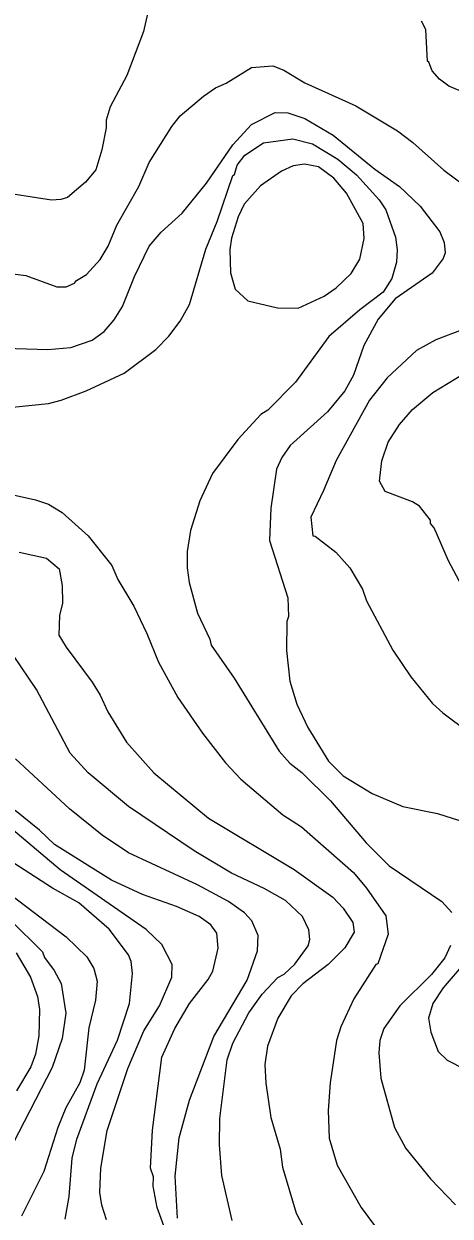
# Model space of a CAD drawing. Extents: x 598.3 to 623.2, y 6902.2 to 6930.1.
# Drawn here: x 617.573 to 618.234, y 6905.753 to 6907.601 of the extents above; entities that cross this region are included whole.
import ezdxf

# ---------------------------------------------------------------- set-up
doc = ezdxf.new("R2010")
doc.units = 0
doc.header["$LTSCALE"] = 0.032
doc.layers.add('1', color=7, linetype='Continuous', lineweight=25)
doc.layers.add('2', color=7, linetype='Continuous', lineweight=13)

msp = doc.modelspace()

# ---------------------------------------------------------------- linework, layer by layer
at = {"layer": '1'}
msp.add_lwpolyline([(618.0382, 6907.1787), (618.0568, 6907.1917), (618.08, 6907.2141), (618.0938, 6907.2361), (618.1003, 6907.2681), (618.0988, 6907.2913), (618.073, 6907.3386), (618.0532, 6907.3617), (618.0296, 6907.3793), (618.008, 6907.3833), (617.9903, 6907.3809), (617.9722, 6907.3727), (617.9398, 6907.3498), (617.9146, 6907.3212), (617.9052, 6907.3018), (617.8948, 6907.2687), (617.8924, 6907.2513), (617.8932, 6907.215), (617.9007, 6907.1897), (617.9201, 6907.1716), (617.9663, 6907.1609), (617.9983, 6907.16)], close=True, dxfattribs=at)
for points in [[(617.5237, 6906.8783), (617.591, 6906.8634), (617.6114, 6906.8563), (617.6324, 6906.8434), (617.6727, 6906.8072), (617.7093, 6906.7617), (617.7186, 6906.7399), (617.7435, 6906.6983), (617.7638, 6906.6563), (617.7819, 6906.6118), (617.8117, 6906.557), (617.8501, 6906.5017), (617.8855, 6906.456), (617.9091, 6906.4307), (617.9744, 6906.375), (618.0031, 6906.3564), (618.0839, 6906.2858), (618.1041, 6906.2617), (618.1339, 6906.2185), (618.1375, 6906.1901), (618.1214, 6906.1444), (618.1186, 6906.1435), (618.0843, 6906.0901), (618.0642, 6906.0468), (618.0575, 6906.0253), (618.0477, 6905.96), (618.0445, 6905.9172), (618.0462, 6905.8742), (618.0585, 6905.8322), (618.0959, 6905.7667), (618.1456, 6905.6989)], [(617.7012, 6905.7476), (617.694, 6905.7705), (617.6908, 6905.79), (617.6923, 6905.8275), (617.7021, 6905.8861), (617.7342, 6905.9822), (617.7592, 6906.0406), (617.7832, 6906.0795), (617.8024, 6906.1238), (617.8031, 6906.1435), (617.7869, 6906.1742), (617.7625, 6906.1976), (617.6294, 6906.2902), (617.5191, 6906.3828)]]:
    msp.add_lwpolyline(points, dxfattribs=at)
at = {"layer": '2'}
for points in [[(617.7772, 6907.6717), (617.7587, 6907.5889), (617.7326, 6907.5205), (617.7068, 6907.4719), (617.7005, 6907.4513), (617.7004, 6907.4398), (617.6938, 6907.4055), (617.6846, 6907.3746), (617.6684, 6907.3554), (617.6406, 6907.3317), (617.6302, 6907.3283), (617.6158, 6907.3277), (617.5294, 6907.3412)], [(618.2674, 6907.4893), (618.2318, 6907.504), (618.2173, 6907.515), (618.2057, 6907.5281), (618.2008, 6907.5415), (618.1983, 6907.5431), (618.1958, 6907.5921), (618.1893, 6907.6051)], [(617.5561, 6907.2133), (617.5761, 6907.2109), (617.6241, 6907.1932), (617.6386, 6907.1932), (617.6517, 6907.1987), (617.6546, 6907.2028), (617.6702, 6907.2121), (617.6911, 6907.2355), (617.704, 6907.2563), (617.7171, 6907.2887), (617.7511, 6907.3486), (617.7673, 6907.3859), (617.8023, 6907.4414), (617.8155, 6907.458), (617.8515, 6907.4889), (617.8702, 6907.5014), (617.8864, 6907.5087), (617.9259, 6907.5331), (617.959, 6907.5356), (617.976, 6907.5289), (618.0085, 6907.5094), (618.0877, 6907.4739), (618.1521, 6907.4351), (618.176, 6907.4169), (618.2237, 6907.374), (618.2643, 6907.3441)], [(617.4603, 6907.1009), (617.6103, 6907.096), (617.6457, 6907.0993), (617.6792, 6907.1104), (617.6978, 6907.1242), (617.7131, 6907.1423), (617.7261, 6907.1627), (617.7444, 6907.2091), (617.7675, 6907.256), (617.7858, 6907.2777), (617.8186, 6907.3074), (617.8562, 6907.3539), (617.8969, 6907.4133), (617.9256, 6907.4448), (617.9623, 6907.4634), (617.9819, 6907.4627), (618.0086, 6907.4543), (618.0523, 6907.4283), (618.1168, 6907.3756), (618.1552, 6907.3487), (618.1873, 6907.3183), (618.2176, 6907.2783), (618.2242, 6907.2617), (618.2258, 6907.2457), (618.223, 6907.2371), (618.2058, 6907.2143), (618.1485, 6907.1749), (618.1223, 6907.1434), (618.0999, 6907.1025), (618.0837, 6907.0564), (618.0706, 6907.032), (618.0438, 6906.9998), (617.9855, 6906.9472), (617.9726, 6906.9288), (617.9644, 6906.9109), (617.9558, 6906.8503), (617.9539, 6906.8), (617.9821, 6906.7115), (617.9829, 6906.6823), (617.9806, 6906.6745), (617.9798, 6906.6296), (617.9854, 6906.5822), (617.9958, 6906.5466), (618.0129, 6906.5107), (618.0451, 6906.4584), (618.068, 6906.4356), (618.1127, 6906.4081), (618.1603, 6906.3881), (618.214, 6906.3771), (618.2577, 6906.3634)], [(617.5347, 6907.0046), (617.6114, 6907.0126), (617.6311, 6907.0175), (617.6695, 6907.0319), (617.7283, 6907.0597), (617.7777, 6907.0964), (617.7979, 6907.1167), (617.8152, 6907.1403), (617.8297, 6907.1659), (617.855, 6907.2516), (617.8728, 6907.2943), (617.897, 6907.3659), (617.8995, 6907.3674), (617.9035, 6907.3815), (617.9157, 6907.397), (617.9442, 6907.4165), (617.9899, 6907.4223), (618.0205, 6907.4148), (618.0596, 6907.3908), (618.0883, 6907.3669), (618.1234, 6907.3279), (618.134, 6907.3126), (618.1489, 6907.27), (618.1514, 6907.2504), (618.1506, 6907.2315), (618.143, 6907.2063), (618.13, 6907.1848), (618.0938, 6907.1575), (618.0456, 6907.1165), (617.9939, 6907.0454), (617.9512, 6907.0019), (617.9404, 6906.9952), (617.9044, 6906.9567), (617.8652, 6906.9041), (617.846, 6906.8618), (617.8313, 6906.8158), (617.826, 6906.7833), (617.826, 6906.7579), (617.829, 6906.735), (617.8421, 6906.6878), (617.8613, 6906.6473), (617.8634, 6906.6381), (617.8988, 6906.587), (617.9687, 6906.4738), (617.9852, 6906.455), (618.0037, 6906.4407), (618.0481, 6906.3971), (618.1034, 6906.3318), (618.139, 6906.2964), (618.2208, 6906.2411), (618.2363, 6906.2241)], [(618.252, 6907.1265), (618.2115, 6907.1111), (618.1815, 6907.0947), (618.1361, 6907.0524), (618.1088, 6907.0176), (618.0569, 6906.9242), (618.0375, 6906.8775), (618.0179, 6906.8366), (618.021, 6906.8073), (618.0244, 6906.8068), (618.0563, 6906.7823), (618.078, 6906.758), (618.0978, 6906.7247), (618.1042, 6906.7068), (618.145, 6906.6303), (618.1728, 6906.5889), (618.2065, 6906.5477), (618.2223, 6906.533), (618.263, 6906.5026)], [(618.2605, 6906.7134), (618.2311, 6906.7687), (618.2089, 6906.8196), (618.2032, 6906.8267), (618.2031, 6906.8319), (618.1859, 6906.8533), (618.1754, 6906.8601), (618.1328, 6906.8759), (618.1239, 6906.8921), (618.1278, 6906.9236), (618.1376, 6906.9525), (618.1553, 6906.9802), (618.1754, 6907.0034), (618.2066, 6907.0294), (618.2542, 6907.0585)], [(617.5661, 6906.7819), (617.6082, 6906.7729), (617.6277, 6906.7563), (617.6325, 6906.7307), (617.6332, 6906.7029), (617.6284, 6906.6839), (617.6272, 6906.6538), (617.6385, 6906.6349), (617.6788, 6906.5809), (617.6914, 6906.5604), (617.703, 6906.535), (617.7322, 6906.4878), (617.7747, 6906.4405), (617.8594, 6906.3702), (617.9917, 6906.2907), (618.0516, 6906.2478), (618.0681, 6906.2304), (618.0826, 6906.2082), (618.0848, 6906.1932), (618.0705, 6906.1693), (618.0447, 6906.1434), (618.0056, 6906.1132), (617.9872, 6906.0948), (617.9664, 6906.0599), (617.9505, 6906.0167), (617.9466, 6905.9884), (617.948, 6905.9596), (617.9556, 6905.9063), (617.9703, 6905.8574), (617.974, 6905.8291), (617.995, 6905.7582), (618.0111, 6905.7274)], [(617.896, 6905.7467), (617.8801, 6905.8162), (617.8762, 6905.8638), (617.877, 6905.9045), (617.8882, 6905.9957), (617.8967, 6906.0212), (617.9219, 6906.0682), (617.9424, 6906.0971), (617.9667, 6906.123), (617.9762, 6906.1283), (617.9931, 6906.1436), (618.0137, 6906.1723), (618.0161, 6906.1819), (618.0147, 6906.1969), (618.0048, 6906.2177), (617.9785, 6906.2423), (617.9452, 6906.2613), (617.8947, 6906.2848), (617.8371, 6906.3194), (617.7352, 6906.3879), (617.6727, 6906.4404), (617.6451, 6906.4707), (617.5926, 6906.5693), (617.4974, 6906.7096)], [(617.8114, 6905.7502), (617.8074, 6905.8152), (617.8138, 6905.8748), (617.8296, 6905.9333), (617.8673, 6906.0318), (617.919, 6906.1189), (617.9352, 6906.1644), (617.9364, 6906.1881), (617.9263, 6906.2112), (617.9148, 6906.2233), (617.8902, 6906.241), (617.8424, 6906.2669), (617.7351, 6906.3163), (617.6946, 6906.3435), (617.6439, 6906.3844), (617.5604, 6906.4618)], [(617.7943, 6905.7271), (617.7795, 6905.767), (617.7734, 6905.7998), (617.7741, 6905.8142), (617.7693, 6905.828), (617.7724, 6905.8865), (617.7869, 6905.9995), (617.8072, 6906.0442), (617.8297, 6906.0828), (617.8585, 6906.12), (617.8659, 6906.1328), (617.8743, 6906.1686), (617.872, 6906.1916), (617.8629, 6906.2049), (617.8448, 6906.2175), (617.8096, 6906.2334), (617.7571, 6906.252), (617.709, 6906.2741), (617.6208, 6906.329), (617.5974, 6906.3514), (617.5596, 6906.382)], [(617.6372, 6905.7489), (617.6431, 6905.7836), (617.6478, 6905.8435), (617.6551, 6905.8728), (617.6868, 6905.9583), (617.718, 6906.0261), (617.7367, 6906.0828), (617.7417, 6906.1292), (617.7394, 6906.1479), (617.7351, 6906.1581), (617.7053, 6906.1982), (617.6583, 6906.2387), (617.6175, 6906.2614), (617.5475, 6906.3069)], [(617.5375, 6906.2632), (617.6387, 6906.1863), (617.6705, 6906.1554), (617.6815, 6906.1373), (617.6866, 6906.1173), (617.6842, 6906.0882), (617.6738, 6906.045), (617.6664, 6905.9797), (617.6598, 6905.9601), (617.6381, 6905.9211), (617.626, 6905.8909), (617.6041, 6905.8226), (617.5696, 6905.7535)], [(617.552, 6906.2124), (617.6018, 6906.1631), (617.6052, 6906.1542), (617.6202, 6906.1338), (617.6308, 6906.114), (617.6382, 6906.0678), (617.6326, 6906.0289), (617.6168, 6905.9839), (617.5565, 6905.8667)], [(618.234, 6906.1726), (618.2254, 6906.1538), (618.2045, 6906.1276), (618.1558, 6906.0795), (618.1308, 6906.0439), (618.1247, 6906.0253), (618.1231, 6906.0066), (618.1262, 6905.967), (618.1472, 6905.8906), (618.1647, 6905.8583), (618.2033, 6905.8111), (618.2419, 6905.7708)], [(617.5614, 6906.1616), (617.5832, 6906.1236), (617.5943, 6906.0936), (617.5976, 6906.0736), (617.5962, 6906.033), (617.5913, 6906.0046), (617.5838, 6905.9845), (617.5616, 6905.9478)], [(618.2575, 6906.1474), (618.2229, 6906.1072)], [(618.2229, 6906.1072), (618.2069, 6906.0828), (618.2, 6906.0599), (618.2036, 6906.0383), (618.2152, 6906.0083), (618.229, 6905.9953), (618.2561, 6905.981)]]:
    msp.add_lwpolyline(points, dxfattribs=at)

doc.saveas('drawing.dxf')
